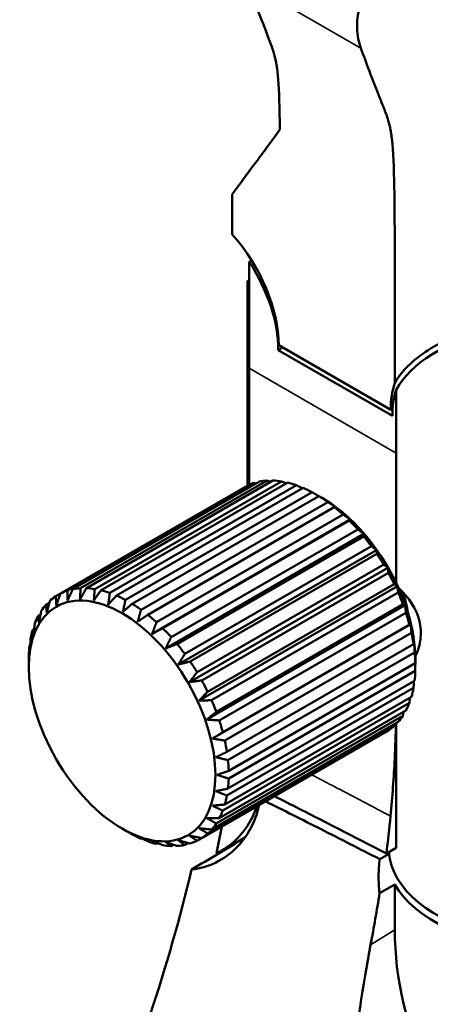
# Model space of a CAD drawing. Header units: millimetres. Extents: x 0 to 4686, y -120 to 1682.
# Tile 540 of 558: x 1867 to 1889, y 962 to 1014. Entities that reach past the tile are written whole.
import ezdxf

# ---------------------------------------------------------------- set-up
doc = ezdxf.new("R2010")
doc.units = ezdxf.units.MM
doc.header["$LTSCALE"] = 2
doc.layers.add('Sichtbar (ISO)', color=7, linetype='Continuous', lineweight=50)
doc.layers.add('Sichtbar schmal (ISO)', color=7, linetype='Continuous', lineweight=35)

msp = doc.modelspace()

# ---------------------------------------------------------------- linework, layer by layer
at = {"layer": 'Sichtbar (ISO)'}
for p, q in [((1879.6645, 995.4234), (1879.6645, 1001.0652)), ((1879.5635, 1000.0541), (1879.6645, 1000.1124)), ((1879.5635, 1000.0541), (1879.6645, 999.9958)), ((1879.5635, 1000.0541), (1879.5635, 989.1939)), ((1881.2035, 996.3878), (1887.2573, 992.8927)), ((1887.1649, 993.2159), (1881.2252, 996.6452)), ((1879.6645, 989.241), (1879.6645, 995.4234)), ((1887.4542, 994.2757), (1887.4542, 990.926)), ((1887.2691, 993.2761), (1887.1649, 993.2159)), ((1887.4542, 984.0298), (1887.4542, 990.926)), ((1870.2978, 983.694), (1880.1973, 989.4095)), ((1880.6059, 989.4627), (1870.7064, 983.7472)), ((1871.0215, 983.7507), (1880.9209, 989.4662)), ((1881.3637, 989.4223), (1871.4642, 983.7068)), ((1869.6473, 983.4702), (1879.5468, 989.1856)), ((1879.9113, 989.3346), (1870.0118, 983.6192)), ((1871.8005, 983.6388), (1881.7, 989.3543)), ((1882.166, 989.2145), (1872.2665, 983.499)), ((1872.6157, 983.3612), (1882.5152, 989.0767)), ((1882.993, 988.8443), (1873.0935, 983.1288)), ((1873.447, 982.9247), (1883.3465, 988.6402)), ((1883.5233, 988.5415), (1883.4789, 988.5671)), ((1883.8243, 988.3209), (1873.9248, 982.6054)), ((1874.274, 982.3399), (1884.1735, 988.0554)), ((1885.0222, 987.3939), (1874.5044, 981.3214)), ((1884.6395, 987.6572), (1874.74, 981.9417)), ((1875.0763, 981.6214), (1884.9758, 987.3369)), ((1885.4185, 986.8695), (1875.5191, 981.154)), ((1885.7462, 986.6296), (1875.2284, 980.5571)), ((1875.8341, 980.7868), (1885.7336, 986.5022)), ((1886.4144, 985.771), (1875.8966, 979.6985)), ((1886.1422, 985.9772), (1876.2427, 980.2617)), ((1876.5287, 979.8566), (1886.4282, 985.5721)), ((1887.0103, 984.8392), (1876.4925, 978.7668)), ((1886.7927, 985.0023), (1876.8932, 979.2868)), ((1877.1432, 978.8538), (1887.0427, 984.5692)), ((1887.5192, 983.8573), (1877.0015, 977.7849)), ((1887.3539, 983.9687), (1877.4544, 978.2533)), ((1869.6473, 983.4702), (1869.3973, 983.3258)), ((1877.6622, 977.803), (1887.5617, 983.5185)), ((1869.058, 982.9782), (1868.8783, 982.8744)), ((1887.9287, 982.8493), (1877.411, 976.7769)), ((1887.8121, 982.902), (1877.9126, 977.1866)), ((1868.5904, 982.3471), (1868.4673, 982.2761)), ((1878.0732, 976.7302), (1887.9727, 982.4456)), ((1868.2502, 981.5891), (1868.1747, 981.5455)), ((1888.2286, 981.8401), (1877.7109, 975.7677)), ((1888.1561, 981.8285), (1878.2566, 976.113)), ((1878.3658, 975.6616), (1888.2653, 981.3771)), ((1868.0418, 980.7205), (1868.0075, 980.7007)), ((1888.3772, 980.7744), (1878.4777, 975.0589)), ((1878.533, 974.6238), (1888.4325, 980.3393)), ((1888.473, 979.9683), (1888.473, 979.917)), ((1867.967, 979.56), (1867.967, 979.6113)), ((1888.4701, 979.7659), (1878.5706, 974.0504)), ((1878.5706, 973.6421), (1888.4701, 979.3576)), ((1878.4777, 972.7409), (1888.3772, 978.4563)), ((1888.4325, 978.8276), (1878.533, 973.1121)), ((1888.2653, 977.9828), (1878.3658, 972.2673)), ((1878.2566, 971.9422), (1888.1561, 977.6576)), ((1877.9126, 971.2657), (1887.8121, 976.9812)), ((1887.9727, 977.2522), (1878.0732, 971.5368)), ((1877.4544, 970.7281), (1887.3539, 976.4436)), ((1887.5617, 976.6539), (1877.6622, 970.9384)), ((1887.4542, 969.967), (1887.4542, 976.5918)), ((1887.0427, 976.2025), (1877.1432, 970.487)), ((1872.9167, 970.9868), (1872.9611, 970.9612)), ((1873.9248, 970.4516), (1873.9591, 970.4714)), ((1874.74, 970.174), (1874.8156, 970.2176)), ((1875.5191, 970.0622), (1875.6421, 970.1332)), ((1876.2427, 970.1188), (1876.4224, 970.2226)), ((1876.8932, 970.3427), (1877.1432, 970.487)), ((1878.1617, 969.8011), (1879.4393, 970.5207)), ((1886.5837, 969.3653), (1887.0833, 969.6537)), ((1887.4542, 969.967), (1886.9348, 969.6723)), ((1887.3836, 968.0223), (1886.5732, 967.5545)), ((1887.3836, 968.0223), (1887.3836, 965.6198))]:
    msp.add_line(p, q, dxfattribs=at)
for centre, major_axis, ratio, start_param, end_param in [((1876.9826, 999.0947), (-3, 5.1962), 0.5773506, 3.9269907, 5.0660592), ((1876.9826, 998.8498), (2.9847, -5.1697), 0.5773503, 0.7802814, 1.6677172), ((1895.4712, 992.7426), (8.4025, -0.0975), 0.5848277, 1.9428611, 2.8442015), ((1891.4075, 990.7664), (3, -5.1962), 0.5773503, 3.6046032, 3.9269908), ((1891.4783, 990.4807), (-2.9847, 5.1697), 0.5773503, 0.4786571, 0.7905149), ((1883.1697, 982.6219), (-3.75, 6.4952), 0.5773503, 6.0023656, 6.0927662), ((1883.1697, 982.6219), (-3.75, 6.4952), 0.5773503, 5.8452859, 5.9356866), ((1883.1697, 982.6219), (-3.75, 6.4952), 0.5773503, 6.1594452, 6.2498458), ((1883.1697, 982.6219), (-3.75, 6.4952), 0.5773503, 5.6882063, 5.778607), ((1883.1697, 982.6219), (-3.75, 6.4952), 0.5773503, 5.5311267, 5.6215273), ((1883.1697, 982.6219), (-3.75, 6.4952), 0.5773503, 5.374047, 5.4644477), ((1883.5233, 982.826), (-3.5, 6.0622), 0.5773503, 3.9269908, 5.4977871), ((1883.1697, 982.6219), (-3.75, 6.4952), 0.5773503, 5.2169674, 5.3073681), ((1883.1697, 982.6219), (-3.75, 6.4952), 0.5773503, 5.0598878, 5.1502884), ((1883.1697, 982.6219), (-3.75, 6.4952), 0.5773503, 4.9028081, 4.9932088), ((1883.1697, 982.6219), (-3.75, 6.4952), 0.5773503, 4.7457285, 4.8361292), ((1883.1697, 982.6219), (-3.75, 6.4952), 0.5773503, 4.5886489, 4.6790495), ((1873.2703, 976.9064), (-3.75, 6.4952), 0.5773503, 6.0023655, 6.0927662), ((1873.2703, 976.9064), (-3.75, 6.4952), 0.5773503, 5.8452859, 5.9356865), ((1873.2703, 976.9064), (3.75, -6.4952), 0.5773503, 2.5466136, 2.6370142), ((1881.0899, 981.4211), (7.6775, -0.0882), 0.5848574, 6.0111086, 6.8558964), ((1873.2703, 976.9064), (-3.75, 6.4952), 0.5773503, 0.0333395, 0.1237401), ((1873.2703, 976.9064), (-3.75, 6.4952), 0.5773503, 6.1594451, 6.2498458), ((1873.2703, 976.9064), (3.75, -6.4952), 0.5773503, 2.3895339, 2.4799346), ((1883.1697, 982.6219), (-3.75, 6.4952), 0.5773503, 4.4315692, 4.5219699), ((1884.9375, 983.6425), (-2.25, 3.8971), 0.5773503, 4.0945583, 4.3631756), ((1873.2703, 976.9064), (-3.75, 6.4952), 0.5773503, 0.1904191, 0.2808197), ((1873.2703, 976.9064), (3.75, -6.4952), 0.5773503, 2.2324543, 2.322855), ((1873.2703, 976.9064), (-3.75, 6.4952), 0.5773503, 0.3474987, 0.4378994), ((1873.2703, 976.9064), (3.75, -6.4952), 0.5773503, 2.0753747, 2.1657753), ((1883.1697, 982.6219), (-3.75, 6.4952), 0.5773503, 4.2744896, 4.3648903), ((1873.2703, 976.9064), (-3.75, 6.4952), 0.5773503, 0.5045784, 0.594979), ((1873.2703, 976.9064), (3.75, -6.4952), 0.5773503, 1.918295, 2.0086957), ((1883.1697, 982.6219), (-3.75, 6.4952), 0.5773503, 4.11741, 4.2078106), ((1873.2703, 976.9064), (-3.75, 6.4952), 0.5773503, 0.661658, 0.7520586), ((1873.2703, 976.9064), (3.75, -6.4952), 0.5773503, 1.7612154, 1.8516161), ((1883.1697, 982.6219), (-3.75, 6.4952), 0.5773503, 3.9603303, 4.050731), ((1873.2703, 976.9064), (3.75, -6.4952), 0.5773503, 1.6041358, 1.6945364), ((1883.1697, 982.6219), (-3.75, 6.4952), 0.5773503, 3.8032507, 3.8936514), ((1873.2703, 976.9064), (3.75, -6.4952), 0.5773503, 1.4470562, 1.5374568), ((1883.1697, 982.6219), (-3.75, 6.4952), 0.5773503, 3.6461711, 3.7365717), ((1873.2703, 976.9064), (3.75, -6.4952), 0.5773503, 1.2899765, 1.3803772), ((1883.1697, 982.6219), (3.75, -6.4952), 0.5773503, 0.3474988, 0.4378994), ((1883.1697, 982.6219), (3.75, -6.4952), 0.5773503, 0.1904192, 0.2808198), ((1873.2703, 976.9064), (3.75, -6.4952), 0.5773503, 1.1328969, 1.2232975), ((1883.1697, 982.6219), (3.75, -6.4952), 0.5773503, 0.0333395, 0.1237402), ((1873.2703, 976.9064), (3.75, -6.4952), 0.5773503, 0.9758173, 1.0662179), ((1873.2703, 976.9064), (3.75, -6.4952), 0.5773503, 0.8187376, 0.9091383), ((1873.2703, 976.9064), (3.75, -6.4952), 0.5773503, 0.661658, 0.7520586), ((1873.2703, 976.9064), (3.75, -6.4952), 0.5773503, 0.5045784, 0.594979), ((1873.2703, 976.9064), (3.75, -6.4952), 0.5773503, 0.3474987, 0.4378994), ((1844.0316, 952.6311), (30.704, 53.1829), 0.5773364, 5.3429943, 5.3801924), ((1873.2703, 976.9064), (3.75, -6.4952), 0.5773503, 0.1904191, 0.2808197), ((1873.2703, 976.9064), (-3.75, 6.4952), 0.5773503, 2.3895339, 2.4799346), ((1873.2703, 976.9064), (3.75, -6.4952), 0.5773503, 0.0333395, 0.1237401), ((1873.2703, 976.9064), (-3.75, 6.4952), 0.5773503, 2.5466136, 2.6370142), ((1873.2703, 976.9064), (3.75, -6.4952), 0.5773503, 5.8452859, 5.9356865), ((1873.2703, 976.9064), (3.75, -6.4952), 0.5773503, 6.0023655, 6.0927662), ((1873.2703, 976.9064), (3.75, -6.4952), 0.5773503, 6.1594451, 6.2498458), ((1927.8203, 1004.9308), (-117.2302, -72.6727), 0.0301935, 1.0999913, 1.1266676), ((1895.4697, 969.8815), (-8.401, 0.0965), 0.5848363, 0.0460133, 1.2123525), ((1841.6154, 962.0599), (-24.7296, -50.9926), 0.5434514, 1.8107883, 1.9568783), ((1895.3276, 969.5146), (8.3754, -0.0962), 0.5848577, 3.4707373, 4.6257405), ((1936.2415, 966.2815), (-48.8543, -1.0063), 0.5851462, 6.2711327, 6.819479)]:
    msp.add_ellipse(centre, major_axis=major_axis, ratio=ratio, start_param=start_param, end_param=end_param, dxfattribs=at)
msp.add_ellipse((1872.9167, 976.7023), major_axis=(3.5, -6.0622), ratio=0.5773503, dxfattribs=at)
for points, knots in [([(1881.289, 1008.09), (1881.2578, 1010.5412), (1881.1794, 1011.3854), (1880.7725, 1012.8169), (1880.2708, 1013.9362), (1879.6062, 1015.8645)], [0, 0, 0, 0, 0.9077262, 0.9077262, 1.8755163, 1.8755163, 1.8755163, 1.8755163]), ([(1885.5325, 1014.6267), (1885.4744, 1014.4218), (1885.4323, 1014.2159), (1885.3864, 1013.8348), (1885.3778, 1013.66), (1885.3871, 1013.2949), (1885.4077, 1013.1054), (1885.4775, 1012.7474), (1885.5238, 1012.5793), (1885.5833, 1012.4136)], [0.00000177, 0.00000177, 0.00000177, 0.00000177, 0.09102537, 0.09102537, 0.1683128, 0.1683128, 0.25314325, 0.25314325, 0.33015013, 0.33015013, 0.33015013, 0.33015013]), ([(1885.5833, 1012.4136), (1885.7295, 1012.0064), (1885.8794, 1011.6035), (1886.1698, 1010.8422), (1886.3021, 1010.5026), (1886.5347, 1009.9121), (1886.6233, 1009.6885), (1886.7284, 1009.4223), (1886.7688, 1009.3199), (1886.8244, 1009.1778), (1886.844, 1009.1276), (1886.9034, 1008.9724), (1886.9436, 1008.8637), (1887.0225, 1008.6295), (1887.0596, 1008.5063), (1887.111, 1008.3023), (1887.1276, 1008.2289), (1887.1604, 1008.068), (1887.1759, 1007.9809), (1887.2274, 1007.6517), (1887.2534, 1007.3964), (1887.3032, 1006.7567), (1887.3215, 1006.3201), (1887.3682, 1004.816), (1887.3765, 1003.1368), (1887.3856, 999.8465), (1887.3835, 998.6591), (1887.3835, 994.6419)], [-4.041189, -4.041189, -4.041189, -4.041189, -3.7837873, -3.7837873, -3.5537157, -3.5537157, -3.4136278, -3.4136278, -3.319405, -3.319405, -3.2697005, -3.2697005, -3.16433, -3.16433, -3.0461214, -3.0461214, -2.9806312, -2.9806312, -2.9055931, -2.9055931, -2.7014812, -2.7014812, -2.3821262, -2.3821262, -1.4760262, -1.4760262, -0.000001, -0.000001, -0.000001, -0.000001]), ([(1881.289, 1008.09), (1881.0942, 1007.8253), (1880.8916, 1007.5508), (1880.4901, 1007.0069), (1880.279, 1006.721), (1879.645, 1005.862), (1879.1933, 1005.2492), (1878.7575, 1004.6563)], [0.0000093, 0.0000093, 0.0000093, 0.0000093, 0.16424391, 0.16424391, 0.33613432, 0.33613432, 0.69327451, 0.69327451, 0.69327451, 0.69327451]), ([(1878.7579, 1002.5192), (1878.7579, 1002.8612), (1878.7578, 1003.2364), (1878.7577, 1003.9412), (1878.7577, 1004.3031), (1878.7575, 1004.6563)], [-0.26067095, -0.26067095, -0.26067095, -0.26067095, -0.12984122, -0.12984122, -0.00001677, -0.00001677, -0.00001677, -0.00001677]), ([(1887.3835, 994.6419), (1887.6729, 995.1464), (1888.0881, 995.5954), (1888.9463, 996.2716), (1889.3546, 996.5257), (1890.5204, 997.1182), (1891.3306, 997.3972), (1892.9384, 997.7685), (1893.7418, 997.8752), (1894.5467, 997.9132)], [-0.86387098, -0.86387098, -0.86387098, -0.86387098, -0.65708929, -0.65708929, -0.50292046, -0.50292046, -0.24203068, -0.24203068, -0.000001, -0.000001, -0.000001, -0.000001]), ([(1887.4435, 976.5856), (1887.4317, 975.9675), (1887.4102, 975.3442), (1887.3291, 973.7049), (1887.254, 972.6813), (1887.1541, 971.6467)], [0.1367871, 0.1367871, 0.1367871, 0.1367871, 0.36144969, 0.36144969, 0.72289839, 0.72289839, 0.72289839, 0.72289839]), ([(1880.9937, 972.7101), (1881.8767, 972.2651), (1882.7574, 971.8184), (1884.7392, 970.8068), (1885.8391, 970.2408), (1886.9348, 969.6723)], [-0.79318948, -0.79318948, -0.79318948, -0.79318948, -0.44175385, -0.44175385, -0.00000211, -0.00000211, -0.00000211, -0.00000211]), ([(1880.1941, 972.2485), (1880.1088, 971.8761), (1879.9871, 971.5231), (1879.6171, 970.7433), (1879.3404, 970.3421), (1878.6759, 969.6568), (1878.2888, 969.3772), (1877.4684, 968.984), (1877.0426, 968.8613), (1876.5998, 968.8117)], [0.03708707, 0.03708707, 0.03708707, 0.03708707, 0.16705255, 0.16705255, 0.34554513, 0.34554513, 0.52705078, 0.52705078, 0.69573356, 0.69573356, 0.69573356, 0.69573356]), ([(1877.9178, 969.675), (1878.2422, 969.8283), (1878.5443, 970.0268), (1879.1017, 970.5144), (1879.3534, 970.8058), (1879.7725, 971.4515), (1879.9409, 971.8008), (1880.0689, 972.1762)], [-0.52735837, -0.52735837, -0.52735837, -0.52735837, -0.38852878, -0.38852878, -0.2442126, -0.2442126, -0.10489109, -0.10489109, -0.10489109, -0.10489109]), ([(1880.5242, 972.4391), (1881.4999, 971.9514), (1882.4727, 971.4618), (1884.493, 970.4376), (1885.5402, 969.9026), (1886.5837, 969.3653)], [-0.80658937, -0.80658937, -0.80658937, -0.80658937, -0.41946443, -0.41946443, -0.00000192, -0.00000192, -0.00000192, -0.00000192]), ([(1886.5732, 967.5545), (1886.5384, 967.8678), (1886.5221, 968.1777), (1886.5259, 968.7842), (1886.546, 969.08), (1886.5837, 969.3653)], [0.000001, 0.000001, 0.000001, 0.000001, 0.09811076, 0.09811076, 0.19623282, 0.19623282, 0.19623282, 0.19623282]), ([(1886.1003, 964.824), (1886.188, 965.2819), (1886.2713, 965.7384), (1886.429, 966.6487), (1886.5033, 967.1023), (1886.5732, 967.5545)], [-0.30834157, -0.30834157, -0.30834157, -0.30834157, -0.15417126, -0.15417126, -0.000001, -0.000001, -0.000001, -0.000001]), ([(1886.1003, 964.824), (1885.2728, 960.507), (1884.7549, 955.7404), (1884.5863, 945.7398), (1885.0096, 940.5888), (1886.1788, 935.9575)], [-2.8131211, -2.8131211, -2.8131211, -2.8131211, -1.4566464, -1.4566464, -0.000001, -0.000001, -0.000001, -0.000001])]:
    msp.add_open_spline(points, degree=3, knots=knots, dxfattribs=at)
for points in [[(1879.7869, 1001.1518), (1879.7461, 1001.1229), (1879.7053, 1001.0941), (1879.6645, 1001.0652)], [(1881.4373, 996.5228), (1881.3594, 996.4778), (1881.2815, 996.4328), (1881.2035, 996.3878)], [(1878.21, 971.1029), (1878.117, 970.6283), (1878.0195, 970.1522), (1877.9178, 969.675)]]:
    msp.add_open_spline(points, degree=3, dxfattribs=at)
for points, weights in [([(1880.6059, 989.4627), (1880.7029, 989.4287), (1880.7979, 989.3951)], [1.0777735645, 1.0752189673, 1.07254923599]), ([(1881.3637, 989.4223), (1881.4961, 989.3659), (1881.6244, 989.3107)], [1.0777735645, 1.07408626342, 1.07015909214]), ([(1879.9113, 989.3346), (1879.9647, 989.3201), (1880.0176, 989.3057)], [1.0777735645, 1.07642301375, 1.07504028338]), ([(1882.166, 989.2145), (1882.3267, 989.1346), (1882.4809, 989.0569)], [1.07777356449, 1.07296550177, 1.06774959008]), ([(1882.993, 988.8443), (1883.2446, 988.7024), (1883.4789, 988.5671)], [1.0777735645, 1.06956515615, 1.06016803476]), ([(1883.4789, 988.5671), (1883.4161, 988.6034), (1883.3465, 988.6402)], [1.06016803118, 1.06956515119, 1.07777355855]), ([(1883.8243, 988.3209), (1884.0502, 988.1797), (1884.2601, 988.0451)], [1.0777735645, 1.06956515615, 1.06016803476]), ([(1884.2601, 988.0451), (1884.2196, 988.0509), (1884.1735, 988.0554)], [1.06016803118, 1.06956515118, 1.07777355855]), ([(1884.6395, 987.6572), (1884.838, 987.5224), (1885.0222, 987.3939)], [1.07777356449, 1.06956515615, 1.06016803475]), ([(1885.0222, 987.3939), (1885.0011, 987.3671), (1884.9758, 987.3369)], [1.06016803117, 1.06956515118, 1.07777355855]), ([(1885.4185, 986.8695), (1885.5887, 986.7467), (1885.7462, 986.6296)], [1.07777356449, 1.06956515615, 1.06016803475]), ([(1885.7462, 986.6296), (1885.7415, 986.5686), (1885.7336, 986.5022)], [1.06016803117, 1.06956515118, 1.07777355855]), ([(1886.1422, 985.9772), (1886.2838, 985.8718), (1886.4144, 985.771)], [1.0777735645, 1.06956515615, 1.06016803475]), ([(1886.4144, 985.771), (1886.4225, 985.6753), (1886.4282, 985.5721)], [1.06016803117, 1.06956515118, 1.07777355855]), ([(1886.7927, 985.0023), (1886.9062, 984.9191), (1887.0103, 984.8392)], [1.0777735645, 1.06956515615, 1.06016803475]), ([(1887.0103, 984.8392), (1887.0274, 984.7091), (1887.0427, 984.5692)], [1.06016803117, 1.06956515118, 1.07777355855]), ([(1870.2978, 983.694), (1870.1562, 983.3812), (1870.0256, 983.0882)], [1.07777356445, 1.06956515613, 1.06016803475]), ([(1871.0215, 983.7507), (1870.8513, 983.4535), (1870.6938, 983.1752)], [1.07777356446, 1.06956515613, 1.06016803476]), ([(1870.6938, 983.1752), (1870.6985, 983.4518), (1870.7064, 983.7472)], [1.06016803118, 1.06956515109, 1.07777355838]), ([(1871.4178, 983.1035), (1871.4389, 983.3953), (1871.4642, 983.7068)], [1.06016803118, 1.06956515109, 1.07777355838]), ([(1871.8005, 983.6388), (1871.602, 983.3623), (1871.4178, 983.1035)], [1.07777356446, 1.06956515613, 1.06016803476]), ([(1887.3539, 983.9687), (1887.4405, 983.9122), (1887.5192, 983.8573)], [1.0777735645, 1.06956515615, 1.06016803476]), ([(1887.5192, 983.8573), (1887.5413, 983.6938), (1887.5617, 983.5185)], [1.06016803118, 1.06956515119, 1.07777355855]), ([(1869.4297, 982.8445), (1869.4126, 983.0771), (1869.3973, 983.3258)], [1.06016803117, 1.06956515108, 1.07777355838]), ([(1869.6473, 983.4702), (1869.5338, 983.1471), (1869.4297, 982.8445)], [1.07777356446, 1.06956515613, 1.06016803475]), ([(1870.0256, 983.0882), (1870.0175, 983.3449), (1870.0118, 983.6192)], [1.06016803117, 1.06956515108, 1.07777355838]), ([(1872.1799, 982.8748), (1872.2204, 983.1767), (1872.2665, 983.499)], [1.06016803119, 1.06956515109, 1.07777355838]), ([(1872.6157, 983.3612), (1872.3898, 983.1099), (1872.1799, 982.8748)], [1.0777735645, 1.06956515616, 1.06016803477]), ([(1872.9611, 982.4947), (1873.0239, 982.8014), (1873.0935, 983.1288)], [1.06016803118, 1.06956515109, 1.07777355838]), ([(1868.9208, 982.4503), (1868.8987, 982.6552), (1868.8783, 982.8744)], [1.06016803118, 1.06956515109, 1.07777355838]), ([(1869.0861, 983.0847), (1868.9995, 982.7571), (1868.9208, 982.4503)], [1.07777356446, 1.06956515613, 1.06016803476]), ([(1873.447, 982.9247), (1873.1953, 982.7024), (1872.9611, 982.4947)], [1.07777356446, 1.06956515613, 1.06016803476]), ([(1873.7424, 981.9726), (1873.8294, 982.2787), (1873.9248, 982.6054)], [1.06016803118, 1.06956515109, 1.07777355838]), ([(1887.8121, 982.902), (1887.8736, 982.8757), (1887.9287, 982.8493)], [1.0777735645, 1.06956515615, 1.06016803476]), ([(1887.9287, 982.8493), (1887.9515, 982.6544), (1887.9727, 982.4456)], [1.06016803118, 1.06956515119, 1.07777355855]), ([(1868.5113, 981.9151), (1868.4885, 982.0893), (1868.4673, 982.2761)], [1.06016803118, 1.06956515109, 1.07777355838]), ([(1868.6279, 982.5471), (1868.5664, 982.2208), (1868.5113, 981.9151)], [1.07777356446, 1.06956515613, 1.06016803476]), ([(1874.274, 982.3399), (1873.9988, 982.15), (1873.7424, 981.9726)], [1.07777356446, 1.06956515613, 1.06016803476]), ([(1868.2114, 981.2522), (1868.1922, 981.3936), (1868.1747, 981.5455)], [1.06016803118, 1.06956515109, 1.07777355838]), ([(1868.2839, 981.8707), (1868.2451, 981.5513), (1868.2114, 981.2522)], [1.07777356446, 1.06956515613, 1.06016803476]), ([(1874.5044, 981.3214), (1874.6172, 981.6214), (1874.74, 981.9417)], [1.06016803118, 1.06956515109, 1.07777355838]), ([(1875.0763, 981.6214), (1874.7803, 981.4661), (1874.5044, 981.3214)], [1.07777356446, 1.06956515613, 1.06016803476]), ([(1888.1561, 981.8285), (1888.1949, 981.8353), (1888.2286, 981.8401)], [1.07777356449, 1.06956515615, 1.06016803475]), ([(1888.2286, 981.8401), (1888.2478, 981.6164), (1888.2653, 981.3771)], [1.06016803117, 1.06956515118, 1.07777355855]), ([(1868.0628, 981.072), (1868.0437, 980.7652), (1868.0284, 980.4779)], [1.07777356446, 1.06956515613, 1.06016803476]), ([(1875.2284, 980.5571), (1875.3679, 980.8458), (1875.5191, 981.154)], [1.06016803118, 1.06956515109, 1.07777355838]), ([(1868.0284, 980.4779), (1868.0169, 980.5851), (1868.0075, 980.7007)], [1.06016803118, 1.06956515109, 1.07777355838]), ([(1875.8341, 980.7868), (1875.5207, 980.6677), (1875.2284, 980.5571)], [1.07777356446, 1.06956515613, 1.06016803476]), ([(1888.3772, 980.7744), (1888.3963, 980.8165), (1888.4116, 980.8546)], [1.07777356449, 1.06956515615, 1.06016803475]), ([(1888.4116, 980.8546), (1888.4231, 980.6055), (1888.4325, 980.3393)], [1.06016803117, 1.06956515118, 1.07777355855]), ([(1867.9699, 980.1707), (1867.967, 979.8818), (1867.967, 979.6113)], [1.07777356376, 1.06956515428, 1.0601680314]), ([(1875.8966, 979.6985), (1876.063, 979.9708), (1876.2427, 980.2617)], [1.06016803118, 1.06956515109, 1.07777355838]), ([(1876.5287, 979.8566), (1876.2018, 979.7744), (1875.8966, 979.6985)], [1.07777356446, 1.06956515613, 1.06016803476]), ([(1888.4701, 979.7659), (1888.473, 979.8445), (1888.473, 979.917)], [1.07777356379, 1.06956515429, 1.06016803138]), ([(1888.473, 979.917), (1888.473, 979.6465), (1888.4701, 979.3576)], [1.06016803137, 1.06956515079, 1.07777355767]), ([(1876.4925, 978.7668), (1876.6854, 979.0182), (1876.8932, 979.2868)], [1.06016803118, 1.06956515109, 1.07777355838]), ([(1877.1432, 978.8538), (1876.8067, 978.8082), (1876.4925, 978.7668)], [1.07777356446, 1.06956515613, 1.06016803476]), ([(1888.3982, 978.8078), (1888.3884, 978.6354), (1888.3772, 978.4563)], [1.06774957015, 1.07296548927, 1.07777355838]), ([(1877.0015, 977.7849), (1877.2197, 978.0112), (1877.4544, 978.2533)], [1.06016803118, 1.06956515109, 1.07777355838]), ([(1888.1897, 977.9392), (1888.1734, 977.8005), (1888.1561, 977.6576)], [1.07015907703, 1.07408625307, 1.07777355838]), ([(1877.6622, 977.803), (1877.3205, 977.7928), (1877.0015, 977.7849)], [1.07777356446, 1.06956515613, 1.06016803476]), ([(1877.411, 976.7769), (1877.6528, 976.9748), (1877.9126, 977.1866)], [1.06016803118, 1.06956515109, 1.07777355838]), ([(1887.8496, 977.1812), (1887.8312, 977.0822), (1887.8121, 976.9812)], [1.0725492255, 1.07521895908, 1.07777355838]), ([(1878.0732, 976.7302), (1877.7307, 976.7534), (1877.411, 976.7769)], [1.07777356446, 1.06956515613, 1.06016803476]), ([(1887.382, 976.5501), (1887.3681, 976.4971), (1887.3539, 976.4436)], [1.0750402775, 1.07642300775, 1.07777355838]), ([(1877.7109, 975.7677), (1877.9741, 975.9343), (1878.2566, 976.113)], [1.06016803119, 1.06956515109, 1.07777355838]), ([(1878.3658, 975.6616), (1878.0271, 975.7154), (1877.7109, 975.7677)], [1.07777356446, 1.06956515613, 1.06016803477]), ([(1877.8938, 974.7822), (1878.1756, 974.9156), (1878.4777, 975.0589)], [1.06016803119, 1.06956515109, 1.07777355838]), ([(1878.533, 974.6238), (1878.2024, 974.7045), (1877.8938, 974.7822)], [1.07777356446, 1.06956515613, 1.06016803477]), ([(1877.9553, 973.8446), (1878.2523, 973.9436), (1878.5706, 974.0504)], [1.06016803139, 1.0695651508, 1.07777355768]), ([(1878.5706, 973.6421), (1878.2523, 973.7456), (1877.9553, 973.8446)], [1.07777356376, 1.06956515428, 1.0601680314]), ([(1877.8938, 972.9779), (1878.2024, 973.0422), (1878.533, 973.1121)], [1.06016803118, 1.06956515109, 1.07777355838]), ([(1878.4777, 972.7409), (1878.1756, 972.8621), (1877.8938, 972.9779)], [1.07777356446, 1.06956515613, 1.06016803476]), ([(1877.7109, 972.2036), (1878.0271, 972.2337), (1878.3658, 972.2673)], [1.06016803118, 1.06956515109, 1.07777355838]), ([(1878.2566, 971.9422), (1877.9741, 972.076), (1877.7109, 972.2036)], [1.07777356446, 1.06956515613, 1.06016803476]), ([(1877.9126, 971.2657), (1877.6528, 971.4065), (1877.411, 971.5408)], [1.07777356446, 1.06956515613, 1.06016803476]), ([(1877.411, 971.5408), (1877.7307, 971.538), (1878.0732, 971.5368)], [1.06016803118, 1.06956515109, 1.07777355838]), ([(1872.9611, 970.9612), (1873.1953, 970.8259), (1873.447, 970.684)], [1.06016802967, 1.06956515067, 1.07777355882]), ([(1873.9248, 970.4516), (1873.8294, 970.5175), (1873.7424, 970.5811)], [1.07777356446, 1.06956515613, 1.06016803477]), ([(1873.7424, 970.5811), (1873.9988, 970.4507), (1874.274, 970.3139)], [1.06016803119, 1.06956515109, 1.07777355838]), ([(1876.8932, 970.3427), (1876.6854, 970.4802), (1876.4925, 970.6114)], [1.07777356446, 1.06956515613, 1.06016803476]), ([(1876.4925, 970.6114), (1876.8067, 970.5502), (1877.1432, 970.487)], [1.06016803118, 1.06956515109, 1.07777355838]), ([(1877.4544, 970.7281), (1877.2197, 970.8702), (1877.0015, 971.0056)], [1.07777356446, 1.06956515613, 1.06016803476]), ([(1877.0015, 971.0056), (1877.3205, 970.9722), (1877.6622, 970.9384)], [1.06016803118, 1.06956515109, 1.07777355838]), ([(1874.74, 970.174), (1874.6172, 970.2651), (1874.5044, 970.3524)], [1.07777356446, 1.06956515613, 1.06016803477]), ([(1874.5044, 970.3524), (1874.7803, 970.2321), (1875.0763, 970.106)], [1.06016803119, 1.06956515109, 1.07777355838]), ([(1875.5191, 970.0622), (1875.3679, 970.1739), (1875.2284, 970.2807)], [1.07777356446, 1.06956515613, 1.06016803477]), ([(1875.2284, 970.2807), (1875.5207, 970.1756), (1875.8341, 970.0656)], [1.06016803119, 1.06956515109, 1.07777355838]), ([(1876.2427, 970.1188), (1876.063, 970.2462), (1875.8966, 970.3677)], [1.07777356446, 1.06956515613, 1.06016803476]), ([(1875.8966, 970.3677), (1876.2018, 970.2825), (1876.5287, 970.1937)], [1.06016803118, 1.06956515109, 1.07777355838])]:
    msp.add_rational_spline(points, weights, degree=2, dxfattribs=at)
at = {"layer": 'Sichtbar schmal (ISO)'}
for p, q in [((1879.6062, 1015.8645), (1885.5833, 1012.4136)), ((1879.6645, 995.4234), (1887.4542, 990.926)), ((1887.3836, 965.6198), (1886.1003, 964.824))]:
    msp.add_line(p, q, dxfattribs=at)
msp.add_open_spline([(1882.9689, 973.8505), (1883.476, 973.5862), (1883.9808, 973.3222), (1884.4832, 973.0584), (1885.381, 972.587), (1886.2713, 972.1165), (1887.1541, 971.6467)], degree=3, knots=[0.48011789, 0.48011789, 0.48011789, 0.48011789, 0.66666667, 0.66666667, 0.66666667, 1, 1, 1, 1], dxfattribs=at)

doc.saveas('drawing.dxf')
